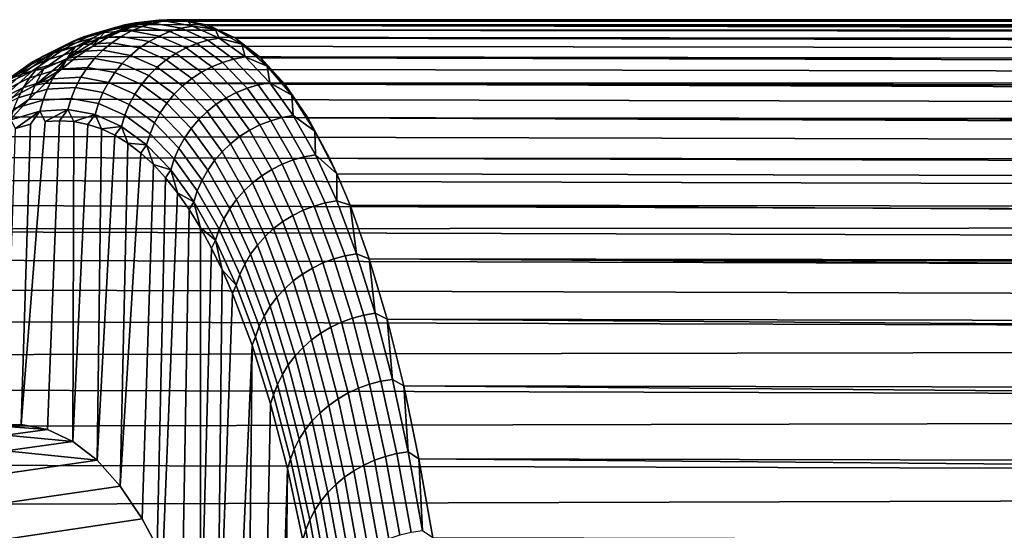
# Model space of a CAD drawing. Header units: metres. Extents: x -29 to 117, y -464 to 29.
# Tile 323 of 362: x 69.79 to 76.5, y 24.77 to 28.25. Entities that reach past the tile are written whole.
import ezdxf

# ---------------------------------------------------------------- set-up
doc = ezdxf.new("R2010")
doc.units = ezdxf.units.M
doc.layers.add('solid_24_501_056_XXX', color=7, linetype='CONTINUOUS')

msp = doc.modelspace()

# ---------------------------------------------------------------- linework, layer by layer
at = {"layer": 'solid_24_501_056_XXX'}
for points in [[(70.428696, 28.188196, 52.822159), (70.226273, 28.129869, 53.965172), (70.301056, 28.152447, 53.980247), (70.503716, 28.21084, 52.835922)], [(70.503716, 28.21084, 52.835922), (70.301056, 28.152447, 53.980247), (70.377769, 28.167356, 53.995125), (70.580612, 28.225801, 52.849777)], [(70.328148, 28.115511, 54.711079), (70.496307, 28.174782, 54.020416), (70.53624, 28.203018, 53.559185)], [(70.377769, 28.167356, 53.995125), (70.328148, 28.115511, 54.711079), (70.53624, 28.203018, 53.559185)], [(70.552269, 28.169861, 51.664639), (70.356316, 28.158092, 52.808628), (70.428696, 28.188196, 52.822159), (70.624931, 28.19998, 51.676571)], [(70.580612, 28.225801, 52.849777), (70.377769, 28.167356, 53.995125), (70.53624, 28.203018, 53.559185)], [(70.624931, 28.19998, 51.676571), (70.428696, 28.188196, 52.822159), (70.503716, 28.21084, 52.835922), (70.700172, 28.222637, 51.689014)], [(114.15686, 28.214355, 53.358433), (70.597885, 28.210567, 53.435154), (70.496307, 28.174782, 54.020416), (114.249718, 28.180107, 53.944584)], [(70.53624, 28.203018, 53.559185), (70.496307, 28.174782, 54.020416), (70.597885, 28.210567, 53.435154)], [(70.700172, 28.222637, 51.689014), (70.503716, 28.21084, 52.835922), (70.580612, 28.225801, 52.849777), (70.777245, 28.23761, 51.701843)], [(70.53624, 28.203018, 53.559185), (70.697746, 28.23419, 52.849606), (70.738243, 28.243275, 52.403503)], [(70.580612, 28.225801, 52.849777), (70.53624, 28.203018, 53.559185), (70.738243, 28.243275, 52.403503)], [(70.53624, 28.203018, 53.559185), (70.597885, 28.210567, 53.435154), (70.697746, 28.23419, 52.849606)], [(70.741707, 28.135048, 50.51997), (70.552269, 28.169861, 51.664639), (70.624931, 28.19998, 51.676571), (70.814629, 28.165117, 50.5303)], [(70.777245, 28.23761, 51.701843), (70.580612, 28.225801, 52.849777), (70.738243, 28.243275, 52.403503)], [(114.062866, 28.236431, 52.771149), (70.697746, 28.23419, 52.849606), (70.597885, 28.210567, 53.435154), (114.15686, 28.214355, 53.358433)], [(70.814629, 28.165117, 50.5303), (70.624931, 28.19998, 51.676571), (70.700172, 28.222637, 51.689014), (70.890091, 28.187735, 50.541416)], [(113.968086, 28.246286, 52.183136), (70.795921, 28.245657, 52.264027), (70.697746, 28.23419, 52.849606), (114.062866, 28.236431, 52.771149)], [(70.738243, 28.243275, 52.403503), (70.697746, 28.23419, 52.849606), (70.795921, 28.245657, 52.264027)], [(70.890091, 28.187735, 50.541416), (70.700172, 28.222637, 51.689014), (70.777245, 28.23761, 51.701843), (70.967339, 28.202675, 50.553219)], [(70.738243, 28.243275, 52.403503), (70.795921, 28.245657, 52.264027), (70.892464, 28.244986, 51.678665)], [(70.738243, 28.243275, 52.403503), (70.892464, 28.244986, 51.678665), (70.933807, 28.236139, 51.245968)], [(70.777245, 28.23761, 51.701843), (70.738243, 28.243275, 52.403503), (70.933807, 28.236139, 51.245968)], [(70.967339, 28.202675, 50.553219), (70.777245, 28.23761, 51.701843), (70.933807, 28.236139, 51.245968)], [(113.872047, 28.243891, 51.594429), (70.892464, 28.244986, 51.678665), (70.795921, 28.245657, 52.264027), (113.968086, 28.246286, 52.183136)], [(71.073135, 28.106028, 49.39502), (70.890091, 28.187735, 50.541416), (70.967339, 28.202675, 50.553219), (71.150543, 28.120893, 49.405788)], [(113.67762, 28.20224, 50.41666), (71.080162, 28.207315, 50.509613), (70.892464, 28.244986, 51.678665), (113.775047, 28.22921, 51.005432)], [(70.933807, 28.236139, 51.245968), (70.892464, 28.244986, 51.678665), (71.080162, 28.207315, 50.509613)], [(113.872047, 28.243891, 51.594429), (113.775047, 28.22921, 51.005432), (70.892464, 28.244986, 51.678665)], [(70.933807, 28.236139, 51.245968), (71.080162, 28.207315, 50.509613), (71.122589, 28.181503, 50.088509)], [(70.967339, 28.202675, 50.553219), (70.933807, 28.236139, 51.245968), (71.122589, 28.181503, 50.088509)], [(71.150543, 28.120893, 49.405788), (70.967339, 28.202675, 50.553219), (71.122589, 28.181503, 50.088509)], [(113.482063, 28.111444, 49.241066), (71.260536, 28.121412, 49.34446), (71.080162, 28.207315, 50.509613), (113.506836, 28.125597, 49.389099)], [(71.122589, 28.181503, 50.088509), (71.080162, 28.207315, 50.509613), (71.260536, 28.121412, 49.34446)], [(113.580139, 28.162987, 49.828541), (113.506836, 28.125597, 49.389099), (71.080162, 28.207315, 50.509613)], [(113.67762, 28.20224, 50.41666), (113.580139, 28.162987, 49.828541), (71.080162, 28.207315, 50.509613)], [(70.226273, 28.129869, 53.965172), (70.01799, 28.025202, 55.103752), (70.092537, 28.047659, 55.120132), (70.301056, 28.152447, 53.980247)], [(70.28727, 28.120829, 52.795456), (70.085449, 28.062677, 53.935024), (70.154167, 28.099848, 53.95005), (70.356316, 28.158092, 52.808628)], [(70.301056, 28.152447, 53.980247), (70.092537, 28.047659, 55.120132), (70.169067, 28.062473, 55.136021), (70.377769, 28.167356, 53.995125)], [(70.356316, 28.158092, 52.808628), (70.154167, 28.099848, 53.95005), (70.226273, 28.129869, 53.965172), (70.428696, 28.188196, 52.822159)], [(70.377769, 28.167356, 53.995125), (70.169067, 28.062473, 55.136021), (70.328148, 28.115511, 54.711079)], [(70.417526, 28.088497, 51.642765), (70.222252, 28.076771, 52.78278), (70.28727, 28.120829, 52.795456), (70.48291, 28.132578, 51.653332)], [(70.48291, 28.132578, 51.653332), (70.28727, 28.120829, 52.795456), (70.356316, 28.158092, 52.808628), (70.552269, 28.169861, 51.664639)], [(70.328148, 28.115511, 54.711079), (70.393135, 28.126827, 54.605133), (70.496307, 28.174782, 54.020416)], [(114.430298, 28.075369, 55.111736), (114.34095, 28.133751, 54.52914), (70.496307, 28.174782, 54.020416), (70.393135, 28.126827, 54.605133)], [(70.6063, 28.053806, 50.502087), (70.417526, 28.088497, 51.642765), (70.48291, 28.132578, 51.653332), (70.672035, 28.09782, 50.510536)], [(70.672035, 28.09782, 50.510536), (70.48291, 28.132578, 51.653332), (70.552269, 28.169861, 51.664639), (70.741707, 28.135048, 50.51997)], [(114.34095, 28.133751, 54.52914), (114.249718, 28.180107, 53.944584), (70.496307, 28.174782, 54.020416)], [(70.854309, 28.016455, 49.368946), (70.672035, 28.09782, 50.510536), (70.741707, 28.135048, 50.51997), (70.924286, 28.053549, 49.376507)], [(70.924286, 28.053549, 49.376507), (70.741707, 28.135048, 50.51997), (70.814629, 28.165117, 50.5303), (70.997467, 28.083504, 49.385227)], [(70.997467, 28.083504, 49.385227), (70.814629, 28.165117, 50.5303), (70.890091, 28.187735, 50.541416), (71.073135, 28.106028, 49.39502)], [(71.122589, 28.181503, 50.088509), (71.260536, 28.121412, 49.34446), (71.304245, 28.079262, 48.933064)], [(71.150543, 28.120893, 49.405788), (71.122589, 28.181503, 50.088509), (71.304245, 28.079262, 48.933064)], [(70.085449, 28.062677, 53.935024), (69.8778, 27.958324, 55.070179), (69.946175, 27.995325, 55.087048), (70.154167, 28.099848, 53.95005)], [(70.154167, 28.099848, 53.95005), (69.946175, 27.995325, 55.087048), (70.01799, 28.025202, 55.103752), (70.226273, 28.129869, 53.965172)], [(70.161896, 28.026356, 52.770721), (69.960869, 27.968431, 53.905861), (70.020805, 28.018728, 53.920246), (70.222252, 28.076771, 52.78278)], [(70.222252, 28.076771, 52.78278), (70.020805, 28.018728, 53.920246), (70.085449, 28.062677, 53.935024), (70.28727, 28.120829, 52.795456)], [(70.114326, 27.981079, 55.857327), (70.288506, 28.066706, 55.189034), (70.328148, 28.115511, 54.711079)], [(70.169067, 28.062473, 55.136021), (70.114326, 27.981079, 55.857327), (70.328148, 28.115511, 54.711079)], [(70.114326, 27.981079, 55.857327), (70.182358, 27.994421, 55.771877), (70.288506, 28.066706, 55.189034)], [(70.356773, 28.038059, 51.633041), (70.161896, 28.026356, 52.770721), (70.222252, 28.076771, 52.78278), (70.417526, 28.088497, 51.642765)], [(114.604294, 27.922787, 56.270462), (114.518188, 28.005018, 55.692291), (70.288506, 28.066706, 55.189034), (70.182358, 27.994421, 55.771877)], [(114.518188, 28.005018, 55.692291), (114.430298, 28.075369, 55.111736), (70.393135, 28.126827, 54.605133), (70.288506, 28.066706, 55.189034)], [(70.328148, 28.115511, 54.711079), (70.288506, 28.066706, 55.189034), (70.393135, 28.126827, 54.605133)], [(70.545166, 28.003439, 50.494705), (70.356773, 28.038059, 51.633041), (70.417526, 28.088497, 51.642765), (70.6063, 28.053806, 50.502087)], [(70.788246, 27.972591, 49.362617), (70.6063, 28.053806, 50.502087), (70.672035, 28.09782, 50.510536), (70.854309, 28.016455, 49.368946)], [(71.09967, 27.925289, 48.236137), (70.924286, 28.053549, 49.376507), (70.997467, 28.083504, 49.385227), (71.173103, 27.955065, 48.243252)], [(71.173103, 27.955065, 48.243252), (70.997467, 28.083504, 49.385227), (71.073135, 28.106028, 49.39502), (71.248978, 27.977438, 48.251717)], [(71.248978, 27.977438, 48.251717), (71.073135, 28.106028, 49.39502), (71.150543, 28.120893, 49.405788), (71.326546, 27.992189, 48.261456)], [(71.326546, 27.992189, 48.261456), (71.150543, 28.120893, 49.405788), (71.304245, 28.079262, 48.933064)], [(113.285812, 27.971622, 48.069931), (71.433311, 27.987587, 48.185184), (71.260536, 28.121412, 49.34446), (113.383774, 28.047636, 48.654682)], [(71.304245, 28.079262, 48.933064), (71.260536, 28.121412, 49.34446), (71.433311, 27.987587, 48.185184)], [(113.482063, 28.111444, 49.241066), (113.383774, 28.047636, 48.654682), (71.260536, 28.121412, 49.34446)], [(71.304245, 28.079262, 48.933064), (71.433311, 27.987587, 48.185184), (71.478447, 27.929407, 47.781578)], [(71.326546, 27.992189, 48.261456), (71.304245, 28.079262, 48.933064), (71.478447, 27.929407, 47.781578)], [(69.946175, 27.995325, 55.087048), (69.732704, 27.844885, 56.217819), (69.804222, 27.874552, 56.236092), (70.01799, 28.025202, 55.103752)], [(69.960869, 27.968431, 53.905861), (69.754021, 27.864483, 55.036625), (69.813538, 27.914566, 55.053314), (70.020805, 28.018728, 53.920246)], [(70.01799, 28.025202, 55.103752), (69.804222, 27.874552, 56.236092), (69.878517, 27.896837, 56.253765), (70.092537, 28.047659, 55.120132)], [(70.020805, 28.018728, 53.920246), (69.813538, 27.914566, 55.053314), (69.8778, 27.958324, 55.070179), (70.085449, 28.062677, 53.935024)], [(70.092537, 28.047659, 55.120132), (69.878517, 27.896837, 56.253765), (69.954865, 27.91152, 56.27066), (70.169067, 28.062473, 55.136021)], [(70.106812, 27.970083, 52.759399), (69.906227, 27.912287, 53.892017), (69.960869, 27.968431, 53.905861), (70.161896, 28.026356, 52.770721)], [(70.169067, 28.062473, 55.136021), (69.954865, 27.91152, 56.27066), (70.114326, 27.981079, 55.857327)], [(70.301254, 27.98176, 51.62426), (70.106812, 27.970083, 52.759399), (70.161896, 28.026356, 52.770721), (70.356773, 28.038059, 51.633041)], [(70.489227, 27.947216, 50.488468), (70.301254, 27.98176, 51.62426), (70.356773, 28.038059, 51.633041), (70.545166, 28.003439, 50.494705)], [(70.67038, 27.866352, 49.353901), (70.489227, 27.947216, 50.488468), (70.545166, 28.003439, 50.494705), (70.72673, 27.922392, 49.357586)], [(70.72673, 27.922392, 49.357586), (70.545166, 28.003439, 50.494705), (70.6063, 28.053806, 50.502087), (70.788246, 27.972591, 49.362617)], [(70.96302, 27.844784, 48.226246), (70.788246, 27.972591, 49.362617), (70.854309, 28.016455, 49.368946), (71.029411, 27.888407, 48.230453)], [(71.029411, 27.888407, 48.230453), (70.854309, 28.016455, 49.368946), (70.924286, 28.053549, 49.376507), (71.09967, 27.925289, 48.236137)], [(69.813538, 27.914566, 55.053314), (69.600792, 27.764645, 56.180187), (69.664673, 27.808128, 56.199123), (69.8778, 27.958324, 55.070179)], [(69.8778, 27.958324, 55.070179), (69.664673, 27.808128, 56.199123), (69.732704, 27.844885, 56.217819), (69.946175, 27.995325, 55.087048)], [(69.906227, 27.912287, 53.892017), (69.699837, 27.808569, 55.020267), (69.754021, 27.864483, 55.036625), (69.960869, 27.968431, 53.905861)], [(70.057541, 27.908508, 52.748928), (69.85743, 27.850849, 53.878841), (69.906227, 27.912287, 53.892017), (70.106812, 27.970083, 52.759399)], [(69.895142, 27.800112, 56.996075), (70.074661, 27.909988, 56.353405), (70.114326, 27.981079, 55.857327)], [(69.954865, 27.91152, 56.27066), (69.895142, 27.800112, 56.996075), (70.114326, 27.981079, 55.857327)], [(70.251518, 27.920156, 51.616501), (70.057541, 27.908508, 52.748928), (70.106812, 27.970083, 52.759399), (70.301254, 27.98176, 51.62426)], [(114.688194, 27.828783, 56.845886), (114.604294, 27.922787, 56.270462), (70.182358, 27.994421, 55.771877), (70.074661, 27.909988, 56.353405)], [(70.114326, 27.981079, 55.857327), (70.074661, 27.909988, 56.353405), (70.182358, 27.994421, 55.771877)], [(70.439034, 27.885696, 50.483437), (70.251518, 27.920156, 51.616501), (70.301254, 27.98176, 51.62426), (70.489227, 27.947216, 50.488468)], [(70.619759, 27.805027, 49.351597), (70.439034, 27.885696, 50.483437), (70.489227, 27.947216, 50.488468), (70.67038, 27.866352, 49.353901)], [(70.901146, 27.794847, 48.22356), (70.72673, 27.922392, 49.357586), (70.788246, 27.972591, 49.362617), (70.96302, 27.844784, 48.226246)], [(71.267563, 27.750393, 47.100784), (71.09967, 27.925289, 48.236137), (71.173103, 27.955065, 48.243252), (71.341232, 27.779921, 47.106293)], [(71.341232, 27.779921, 47.106293), (71.173103, 27.955065, 48.243252), (71.248978, 27.977438, 48.251717), (71.417305, 27.80209, 47.113434)], [(71.417305, 27.80209, 47.113434), (71.248978, 27.977438, 48.251717), (71.326546, 27.992189, 48.261456), (71.495026, 27.816683, 47.122139)], [(71.495026, 27.816683, 47.122139), (71.326546, 27.992189, 48.261456), (71.478447, 27.929407, 47.781578)], [(113.091415, 27.783213, 46.906601), (71.598206, 27.806234, 47.033745), (71.433311, 27.987587, 48.185184), (113.188538, 27.883478, 47.48724)], [(71.478447, 27.929407, 47.781578), (71.433311, 27.987587, 48.185184), (71.598206, 27.806234, 47.033745)], [(113.285812, 27.971622, 48.069931), (113.188538, 27.883478, 47.48724), (71.433311, 27.987587, 48.185184)], [(69.732704, 27.844885, 56.217819), (69.514099, 27.648907, 57.340557), (69.58532, 27.678303, 57.360386), (69.804222, 27.874552, 56.236092)], [(69.754021, 27.864483, 55.036625), (69.54171, 27.714865, 56.161205), (69.600792, 27.764645, 56.180187), (69.813538, 27.914566, 55.053314)], [(69.804222, 27.874552, 56.236092), (69.58532, 27.678303, 57.360386), (69.65937, 27.700363, 57.379341), (69.878517, 27.896837, 56.253765)], [(69.85743, 27.850849, 53.878841), (69.651535, 27.747377, 55.00441), (69.699837, 27.808569, 55.020267), (69.906227, 27.912287, 53.892017)], [(69.878517, 27.896837, 56.253765), (69.65937, 27.700363, 57.379341), (69.735519, 27.714872, 57.397232), (69.954865, 27.91152, 56.27066)], [(69.954865, 27.91152, 56.27066), (69.735519, 27.714872, 57.397232), (69.895142, 27.800112, 56.996075)], [(70.014565, 27.842239, 52.739407), (69.814957, 27.784727, 53.866474), (69.85743, 27.850849, 53.878841), (70.057541, 27.908508, 52.748928)], [(69.895142, 27.800112, 56.996075), (69.965546, 27.813425, 56.93335), (70.074661, 27.909988, 56.353405)], [(114.691505, 27.82477, 56.868896), (114.688194, 27.828783, 56.845886), (70.074661, 27.909988, 56.353405), (69.965546, 27.813425, 56.93335)], [(70.208054, 27.853859, 51.609848), (70.014565, 27.842239, 52.739407), (70.057541, 27.908508, 52.748928), (70.251518, 27.920156, 51.616501)], [(70.395088, 27.819485, 50.479656), (70.208054, 27.853859, 51.609848), (70.251518, 27.920156, 51.616501), (70.439034, 27.885696, 50.483437)], [(70.575356, 27.739021, 49.350697), (70.395088, 27.819485, 50.479656), (70.439034, 27.885696, 50.483437), (70.619759, 27.805027, 49.351597)], [(70.793358, 27.678076, 48.222855), (70.619759, 27.805027, 49.351597), (70.67038, 27.866352, 49.353901), (70.844406, 27.739094, 48.222427)], [(70.844406, 27.739094, 48.222427), (70.67038, 27.866352, 49.353901), (70.72673, 27.922392, 49.357586), (70.901146, 27.794847, 48.22356)], [(71.130318, 27.6705, 47.094883), (70.96302, 27.844784, 48.226246), (71.029411, 27.888407, 48.230453), (71.197029, 27.713799, 47.09697)], [(71.197029, 27.713799, 47.09697), (71.029411, 27.888407, 48.230453), (71.09967, 27.925289, 48.236137), (71.267563, 27.750393, 47.100784)], [(71.478447, 27.929407, 47.781578), (71.598206, 27.806234, 47.033745), (71.644882, 27.732122, 46.636036)], [(71.495026, 27.816683, 47.122139), (71.478447, 27.929407, 47.781578), (71.644882, 27.732122, 46.636036)], [(69.814957, 27.784727, 53.866474), (69.609581, 27.681515, 54.989208), (69.651535, 27.747377, 55.00441), (69.85743, 27.850849, 53.878841)], [(69.735519, 27.714872, 57.397232), (69.670975, 27.572996, 58.125481), (69.855148, 27.70476, 57.511429), (69.895142, 27.800112, 56.996075)], [(69.97831, 27.771933, 52.730934), (69.779236, 27.714573, 53.85503), (69.814957, 27.784727, 53.866474), (70.014565, 27.842239, 52.739407)], [(114.849182, 27.605877, 57.987427), (114.769707, 27.723118, 57.418255), (69.965546, 27.813425, 56.93335), (69.855148, 27.70476, 57.511429)], [(69.895142, 27.800112, 56.996075), (69.855148, 27.70476, 57.511429), (69.965546, 27.813425, 56.93335)], [(114.769707, 27.723118, 57.418255), (114.691505, 27.82477, 56.868896), (69.965546, 27.813425, 56.93335)], [(70.17128, 27.783522, 51.604362), (69.97831, 27.771933, 52.730934), (70.014565, 27.842239, 52.739407), (70.208054, 27.853859, 51.609848)], [(70.357826, 27.749239, 50.477169), (70.17128, 27.783522, 51.604362), (70.208054, 27.853859, 51.609848), (70.395088, 27.819485, 50.479656)], [(70.537613, 27.668989, 49.351212), (70.357826, 27.749239, 50.477169), (70.395088, 27.819485, 50.479656), (70.575356, 27.739021, 49.350697)], [(70.748512, 27.612394, 48.224834), (70.575356, 27.739021, 49.350697), (70.619759, 27.805027, 49.351597), (70.793358, 27.678076, 48.222855)], [(71.0681, 27.620926, 47.094543), (70.901146, 27.794847, 48.22356), (70.96302, 27.844784, 48.226246), (71.130318, 27.6705, 47.094883)], [(71.501556, 27.558273, 45.976284), (71.341232, 27.779921, 47.106293), (71.417305, 27.80209, 47.113434), (71.577812, 27.580185, 45.982105)], [(71.577812, 27.580185, 45.982105), (71.417305, 27.80209, 47.113434), (71.495026, 27.816683, 47.122139), (71.655678, 27.594576, 45.989788)], [(71.655678, 27.594576, 45.989788), (71.495026, 27.816683, 47.122139), (71.644882, 27.732122, 46.636036)], [(112.89933, 27.546707, 45.753292), (71.754982, 27.577827, 45.892078), (71.598206, 27.806234, 47.033745), (112.994835, 27.670914, 46.328449)], [(71.644882, 27.732122, 46.636036), (71.598206, 27.806234, 47.033745), (71.754982, 27.577827, 45.892078)], [(113.095596, 27.696295, 46.463753), (112.994835, 27.670914, 46.328449), (71.598206, 27.806234, 47.033745), (113.091415, 27.783213, 46.906601)], [(69.779236, 27.714573, 53.85503), (69.574394, 27.611631, 54.974812), (69.609581, 27.681515, 54.989208), (69.814957, 27.784727, 53.866474)], [(69.949135, 27.698284, 52.723595), (69.750603, 27.641079, 53.844624), (69.779236, 27.714573, 53.85503), (69.97831, 27.771933, 52.730934)], [(70.141579, 27.709841, 51.600101), (69.949135, 27.698284, 52.723595), (69.97831, 27.771933, 52.730934), (70.17128, 27.783522, 51.604362)], [(70.327614, 27.675653, 50.475998), (70.141579, 27.709841, 51.600101), (70.17128, 27.783522, 51.604362), (70.357826, 27.749239, 50.477169)], [(70.506905, 27.595623, 49.353134), (70.327614, 27.675653, 50.475998), (70.357826, 27.749239, 50.477169), (70.537613, 27.668989, 49.351212)], [(70.710304, 27.5427, 48.228352), (70.537613, 27.668989, 49.351212), (70.575356, 27.739021, 49.350697), (70.748512, 27.612394, 48.224834)], [(70.959534, 27.504967, 47.099106), (70.793358, 27.678076, 48.222855), (70.844406, 27.739094, 48.222427), (71.010979, 27.565565, 47.095955)], [(71.010979, 27.565565, 47.095955), (70.844406, 27.739094, 48.222427), (70.901146, 27.794847, 48.22356), (71.0681, 27.620926, 47.094543)], [(71.356857, 27.492832, 45.970428), (71.197029, 27.713799, 47.09697), (71.267563, 27.750393, 47.100784), (71.427658, 27.52906, 45.972378)], [(71.427658, 27.52906, 45.972378), (71.267563, 27.750393, 47.100784), (71.341232, 27.779921, 47.106293), (71.501556, 27.558273, 45.976284)], [(71.644882, 27.732122, 46.636036), (71.754982, 27.577827, 45.892078), (71.803238, 27.487616, 45.498417)], [(71.655678, 27.594576, 45.989788), (71.644882, 27.732122, 46.636036), (71.803238, 27.487616, 45.498417)], [(69.670975, 27.572996, 58.125481), (69.743431, 27.584021, 58.087406), (69.855148, 27.70476, 57.511429)], [(69.92733, 27.622021, 52.717457), (69.729347, 27.564976, 53.835361), (69.750603, 27.641079, 53.844624), (69.949135, 27.698284, 52.723595)], [(114.926323, 27.477177, 58.553135), (114.849182, 27.605877, 57.987427), (69.855148, 27.70476, 57.511429), (69.743431, 27.584021, 58.087406)], [(70.11924, 27.633545, 51.597107), (69.92733, 27.622021, 52.717457), (69.949135, 27.698284, 52.723595), (70.141579, 27.709841, 51.600101)], [(70.304749, 27.599453, 50.476154), (70.11924, 27.633545, 51.597107), (70.141579, 27.709841, 51.600101), (70.327614, 27.675653, 50.475998)], [(70.483536, 27.51965, 49.356449), (70.304749, 27.599453, 50.476154), (70.327614, 27.675653, 50.475998), (70.506905, 27.595623, 49.353134)], [(70.679123, 27.469683, 48.233372), (70.506905, 27.595623, 49.353134), (70.537613, 27.668989, 49.351212), (70.710304, 27.5427, 48.228352)], [(70.914261, 27.439728, 47.103966), (70.748512, 27.612394, 48.224834), (70.793358, 27.678076, 48.222855), (70.959534, 27.504967, 47.099106)], [(71.227295, 27.400831, 45.97245), (71.0681, 27.620926, 47.094543), (71.130318, 27.6705, 47.094883), (71.289848, 27.449947, 45.970451)], [(71.289848, 27.449947, 45.970451), (71.130318, 27.6705, 47.094883), (71.197029, 27.713799, 47.09697), (71.356857, 27.492832, 45.970428)], [(69.92733, 27.622021, 52.717457), (69.760704, 27.505011, 53.577354), (69.729347, 27.564976, 53.835361)], [(69.92733, 27.622021, 52.717457), (69.862976, 27.534876, 53.000233), (69.760704, 27.505011, 53.577354)], [(69.92733, 27.622021, 52.717457), (69.96344, 27.552591, 52.423512), (69.800903, 25.487982, 51.648155), (69.862976, 27.534876, 53.000233)], [(70.11924, 27.633545, 51.597107), (69.96344, 27.552591, 52.423512), (69.92733, 27.622021, 52.717457)], [(70.11924, 27.633545, 51.597107), (70.062233, 27.558113, 51.846436), (69.96344, 27.552591, 52.423512)], [(70.11924, 27.633545, 51.597107), (70.159279, 27.551497, 51.26944), (70.062233, 27.558113, 51.846436)], [(70.304749, 27.599453, 50.476154), (70.159279, 27.551497, 51.26944), (70.11924, 27.633545, 51.597107)], [(70.304749, 27.599453, 50.476154), (70.254463, 27.532824, 50.693298), (70.159279, 27.551497, 51.26944)], [(70.304749, 27.599453, 50.476154), (70.347694, 27.50214, 50.118568), (70.254463, 27.532824, 50.693298)], [(70.483536, 27.51965, 49.356449), (70.347694, 27.50214, 50.118568), (70.304749, 27.599453, 50.476154)], [(70.655266, 27.394064, 48.239845), (70.483536, 27.51965, 49.356449), (70.506905, 27.595623, 49.353134), (70.679123, 27.469683, 48.233372)], [(70.87561, 27.370497, 47.110481), (70.710304, 27.5427, 48.228352), (70.748512, 27.612394, 48.224834), (70.914261, 27.439728, 47.103966)], [(71.169823, 27.34597, 45.976402), (71.010979, 27.565565, 47.095955), (71.0681, 27.620926, 47.094543), (71.227295, 27.400831, 45.97245)], [(71.730202, 27.311924, 44.859673), (71.577812, 27.580185, 45.982105), (71.655678, 27.594576, 45.989788), (71.808212, 27.326071, 44.866329)], [(71.808212, 27.326071, 44.866329), (71.655678, 27.594576, 45.989788), (71.803238, 27.487616, 45.498417)], [(115.000793, 27.337139, 59.115105), (114.926323, 27.477177, 58.553135), (69.743431, 27.584021, 58.087406), (69.630333, 27.451239, 58.661026)], [(69.862976, 27.534876, 53.000233), (69.800903, 25.487982, 51.648155), (69.695587, 25.485905, 52.266582), (69.760704, 27.505011, 53.577354)], [(70.062233, 27.558113, 51.846436), (69.98037, 25.454151, 50.563019), (69.800903, 25.487982, 51.648155), (69.96344, 27.552591, 52.423512)], [(70.159279, 27.551497, 51.26944), (70.152702, 25.372793, 49.480019), (69.98037, 25.454151, 50.563019), (70.062233, 27.558113, 51.846436)], [(70.159279, 27.551497, 51.26944), (70.254463, 27.532824, 50.693298), (70.152702, 25.372793, 49.480019)], [(70.347694, 27.50214, 50.118568), (70.317802, 25.243877, 48.399685), (70.152702, 25.372793, 49.480019), (70.254463, 27.532824, 50.693298)], [(70.843971, 27.297955, 47.118591), (70.679123, 27.469683, 48.233372), (70.710304, 27.5427, 48.228352), (70.87561, 27.370497, 47.110481)], [(71.117989, 27.285904, 45.982269), (70.959534, 27.504967, 47.099106), (71.010979, 27.565565, 47.095955), (71.169823, 27.34597, 45.976402)], [(71.508606, 27.22571, 44.852757), (71.356857, 27.492832, 45.970428), (71.427658, 27.52906, 45.972378), (71.579659, 27.261494, 44.852848)], [(71.579659, 27.261494, 44.852848), (71.427658, 27.52906, 45.972378), (71.501556, 27.558273, 45.976284), (71.65377, 27.290327, 44.855164)], [(71.65377, 27.290327, 44.855164), (71.501556, 27.558273, 45.976284), (71.577812, 27.580185, 45.982105), (71.730202, 27.311924, 44.859673)], [(112.711998, 27.262978, 44.61314), (71.903374, 27.302921, 44.762115), (71.754982, 27.577827, 45.892078), (112.805222, 27.410715, 45.181519)], [(71.803238, 27.487616, 45.498417), (71.754982, 27.577827, 45.892078), (71.903374, 27.302921, 44.762115)], [(112.894539, 27.456665, 45.373554), (112.805222, 27.410715, 45.181519), (71.754982, 27.577827, 45.892078), (112.89933, 27.546707, 45.753292)], [(70.347694, 27.50214, 50.118568), (70.439087, 27.459341, 49.544506), (70.317802, 25.243877, 48.399685)], [(70.483536, 27.51965, 49.356449), (70.439087, 27.459341, 49.544506), (70.347694, 27.50214, 50.118568)], [(70.483536, 27.51965, 49.356449), (70.528572, 27.404522, 48.971584), (70.439087, 27.459341, 49.544506)], [(70.655266, 27.394064, 48.239845), (70.528572, 27.404522, 48.971584), (70.483536, 27.51965, 49.356449)], [(70.819649, 27.222822, 47.12822), (70.655266, 27.394064, 48.239845), (70.679123, 27.469683, 48.233372), (70.843971, 27.297955, 47.118591)], [(71.072304, 27.221228, 45.989994), (70.914261, 27.439728, 47.103966), (70.959534, 27.504967, 47.099106), (71.117989, 27.285904, 45.982269)], [(71.441307, 27.183329, 44.854877), (71.289848, 27.449947, 45.970451), (71.356857, 27.492832, 45.970428), (71.508606, 27.22571, 44.852757)], [(71.803238, 27.487616, 45.498417), (71.903374, 27.302921, 44.762115), (71.953232, 27.196032, 44.370445)], [(71.808212, 27.326071, 44.866329), (71.803238, 27.487616, 45.498417), (71.953232, 27.196032, 44.370445)], [(115.072472, 27.185896, 59.673073), (115.000793, 27.337139, 59.115105), (69.630333, 27.451239, 58.661026), (69.516022, 27.306463, 59.232014)], [(70.528572, 27.404522, 48.971584), (70.475113, 25.067905, 47.325722), (70.317802, 25.243877, 48.399685), (70.439087, 27.459341, 49.544506)], [(70.528572, 27.404522, 48.971584), (70.616051, 27.337824, 48.400532), (70.475113, 25.067905, 47.325722)], [(70.655266, 27.394064, 48.239845), (70.616051, 27.337824, 48.400532), (70.528572, 27.404522, 48.971584)], [(70.655266, 27.394064, 48.239845), (70.701447, 27.259327, 47.831833), (70.616051, 27.337824, 48.400532)], [(70.819649, 27.222822, 47.12822), (70.701447, 27.259327, 47.831833), (70.655266, 27.394064, 48.239845)], [(71.033234, 27.152582, 45.9995), (70.87561, 27.370497, 47.110481), (70.914261, 27.439728, 47.103966), (71.072304, 27.221228, 45.989994)], [(71.320625, 27.080509, 44.865681), (71.169823, 27.34597, 45.976402), (71.227295, 27.400831, 45.97245), (71.378441, 27.134768, 44.859203)], [(71.378441, 27.134768, 44.859203), (71.227295, 27.400831, 45.97245), (71.289848, 27.449947, 45.970451), (71.441307, 27.183329, 44.854877)], [(70.701447, 27.259327, 47.831833), (70.62458, 24.844887, 46.25848), (70.475113, 25.067905, 47.325722), (70.616051, 27.337824, 48.400532)], [(71.00116, 27.080645, 46.010693), (70.843971, 27.297955, 47.118591), (70.87561, 27.370497, 47.110481), (71.033234, 27.152582, 45.9995)], [(71.268417, 27.021088, 44.874249), (71.117989, 27.285904, 45.982269), (71.169823, 27.34597, 45.976402), (71.320625, 27.080509, 44.865681)], [(71.874191, 26.997562, 43.748066), (71.730202, 27.311924, 44.859673), (71.808212, 27.326071, 44.866329), (71.952324, 27.011423, 43.753712)], [(71.952324, 27.011423, 43.753712), (71.808212, 27.326071, 44.866329), (71.953232, 27.196032, 44.370445)], [(115.141617, 27.023567, 60.226849), (115.072472, 27.185896, 59.673073), (69.516022, 27.306463, 59.232014), (69.400627, 27.149746, 59.800095)], [(70.784859, 27.168869, 47.264778), (70.727333, 24.655066, 45.494167), (70.62458, 24.844887, 46.25848), (70.701447, 27.259327, 47.831833)], [(70.819649, 27.222822, 47.12822), (70.784859, 27.168869, 47.264778), (70.701447, 27.259327, 47.831833)], [(70.976395, 27.006128, 46.02346), (70.819649, 27.222822, 47.12822), (70.843971, 27.297955, 47.118591), (71.00116, 27.080645, 46.010693)], [(71.222359, 26.957094, 44.884827), (71.072304, 27.221228, 45.989994), (71.117989, 27.285904, 45.982269), (71.268417, 27.021088, 44.874249)], [(71.651978, 26.912685, 43.745876), (71.508606, 27.22571, 44.852757), (71.579659, 27.261494, 44.852848), (71.723267, 26.947948, 43.744129)], [(71.723267, 26.947948, 43.744129), (71.579659, 27.261494, 44.852848), (71.65377, 27.290327, 44.855164), (71.797585, 26.976336, 43.744862)], [(71.797585, 26.976336, 43.744862), (71.65377, 27.290327, 44.855164), (71.730202, 27.311924, 44.859673), (71.874191, 26.997562, 43.748066)], [(112.620049, 27.103634, 44.048557), (71.953232, 27.196032, 44.370445), (71.903374, 27.302921, 44.762115), (112.711998, 27.262978, 44.61314)], [(70.819649, 27.222822, 47.12822), (70.866219, 27.066595, 46.699867), (70.784859, 27.168869, 47.264778)], [(70.976395, 27.006128, 46.02346), (70.866219, 27.066595, 46.699867), (70.819649, 27.222822, 47.12822)], [(71.182884, 26.88916, 44.897305), (71.033234, 27.152582, 45.9995), (71.072304, 27.221228, 45.989994), (71.222359, 26.957094, 44.884827)], [(71.584412, 26.870893, 43.750088), (71.441307, 27.183329, 44.854877), (71.508606, 27.22571, 44.852757), (71.651978, 26.912685, 43.745876)], [(71.952324, 27.011423, 43.753712), (71.953232, 27.196032, 44.370445), (72.043198, 26.982122, 43.645645)], [(112.529884, 26.932861, 43.488224), (72.043198, 26.982122, 43.645645), (71.953232, 27.196032, 44.370445), (112.620049, 27.103634, 44.048557)], [(115.207993, 26.850269, 60.776245), (115.141617, 27.023567, 60.226849), (69.400627, 27.149746, 59.800095), (69.284103, 26.98114, 60.365025)], [(70.866219, 27.066595, 46.699867), (70.765678, 24.575649, 45.201759), (70.727333, 24.655066, 45.494167), (70.784859, 27.168869, 47.264778)], [(71.150391, 26.817955, 44.911564), (71.00116, 27.080645, 46.010693), (71.033234, 27.152582, 45.9995), (71.182884, 26.88916, 44.897305)], [(71.463097, 26.769436, 43.765705), (71.320625, 27.080509, 44.865681), (71.378441, 27.134768, 44.859203), (71.521248, 26.822987, 43.756718)], [(71.521248, 26.822987, 43.756718), (71.378441, 27.134768, 44.859203), (71.441307, 27.183329, 44.854877), (71.584412, 26.870893, 43.750088)], [(70.945442, 26.952694, 46.137798), (70.898361, 24.260237, 44.155804), (70.765678, 24.575649, 45.201759), (70.866219, 27.066595, 46.699867)], [(70.976395, 27.006128, 46.02346), (70.945442, 26.952694, 46.137798), (70.866219, 27.066595, 46.699867)], [(71.125198, 26.744184, 44.927456), (70.976395, 27.006128, 46.02346), (71.00116, 27.080645, 46.010693), (71.150391, 26.817955, 44.911564)], [(71.410553, 26.710775, 43.776958), (71.268417, 27.021088, 44.874249), (71.320625, 27.080509, 44.865681), (71.463097, 26.769436, 43.765705)], [(70.976395, 27.006128, 46.02346), (71.022476, 26.827263, 45.578964), (70.945442, 26.952694, 46.137798)], [(71.125198, 26.744184, 44.927456), (71.022476, 26.827263, 45.578964), (70.976395, 27.006128, 46.02346)], [(71.36412, 26.647583, 43.790367), (71.222359, 26.957094, 44.884827), (71.268417, 27.021088, 44.874249), (71.410553, 26.710775, 43.776958)], [(71.932739, 26.616764, 42.647301), (71.797585, 26.976336, 43.744862), (71.874191, 26.997562, 43.748066), (72.009506, 26.637569, 42.649212)], [(72.009506, 26.637569, 42.649212), (71.874191, 26.997562, 43.748066), (71.952324, 27.011423, 43.753712), (72.087769, 26.651098, 42.653851)], [(72.087769, 26.651098, 42.653851), (71.952324, 27.011423, 43.753712), (72.043198, 26.982122, 43.645645)], [(115.207993, 26.850269, 60.776245), (69.284103, 26.98114, 60.365025), (69.179825, 26.821783, 60.862968)], [(71.022476, 26.827263, 45.578964), (71.022156, 23.899792, 43.124393), (70.898361, 24.260237, 44.155804), (70.945442, 26.952694, 46.137798)], [(71.324265, 26.580482, 43.805798), (71.182884, 26.88916, 44.897305), (71.222359, 26.957094, 44.884827), (71.36412, 26.647583, 43.790367)], [(71.786713, 26.554226, 42.651711), (71.651978, 26.912685, 43.745876), (71.723267, 26.947948, 43.744129), (71.858231, 26.588892, 42.648136)], [(71.858231, 26.588892, 42.648136), (71.723267, 26.947948, 43.744129), (71.797585, 26.976336, 43.744862), (71.932739, 26.616764, 42.647301)], [(112.355217, 26.557589, 42.381378), (72.174225, 26.616114, 42.544483), (72.043198, 26.982122, 43.645645), (112.441757, 26.75082, 42.932484)], [(72.087769, 26.651098, 42.653851), (72.043198, 26.982122, 43.645645), (72.174225, 26.616114, 42.544483)], [(112.506256, 26.847361, 43.222725), (112.441757, 26.75082, 42.932484), (72.043198, 26.982122, 43.645645), (112.529884, 26.932861, 43.488224)], [(71.291374, 26.510139, 43.823101), (71.150391, 26.817955, 44.911564), (71.182884, 26.88916, 44.897305), (71.324265, 26.580482, 43.805798)], [(71.655449, 26.465954, 42.666908), (71.521248, 26.822987, 43.756718), (71.584412, 26.870893, 43.750088), (71.718895, 26.513111, 42.657986)], [(71.718895, 26.513111, 42.657986), (71.584412, 26.870893, 43.750088), (71.651978, 26.912685, 43.745876), (71.786713, 26.554226, 42.651711)], [(115.331558, 26.471272, 61.861118), (115.271339, 26.666124, 61.321075), (69.166405, 26.800697, 60.926559), (69.047684, 26.608494, 61.484425)], [(115.271339, 26.666124, 61.321075), (115.207993, 26.850269, 60.776245), (69.179825, 26.821783, 60.862968), (69.166405, 26.800697, 60.926559)], [(71.022476, 26.827263, 45.578964), (71.097397, 26.690092, 45.022694), (71.022156, 23.899792, 43.124393)], [(71.125198, 26.744184, 44.927456), (71.097397, 26.690092, 45.022694), (71.022476, 26.827263, 45.578964)], [(71.265778, 26.437248, 43.842102), (71.125198, 26.744184, 44.927456), (71.150391, 26.817955, 44.911564), (71.291374, 26.510139, 43.823101)], [(71.597, 26.413219, 42.678383), (71.463097, 26.769436, 43.765705), (71.521248, 26.822987, 43.756718), (71.655449, 26.465954, 42.666908)], [(71.125198, 26.744184, 44.927456), (71.170151, 26.54138, 44.469528), (71.097397, 26.690092, 45.022694)], [(71.265778, 26.437248, 43.842102), (71.170151, 26.54138, 44.469528), (71.125198, 26.744184, 44.927456)], [(71.544121, 26.355431, 42.692295), (71.410553, 26.710775, 43.776958), (71.463097, 26.769436, 43.765705), (71.597, 26.413219, 42.678383)], [(71.170151, 26.54138, 44.469528), (71.137047, 23.494404, 42.107754), (71.022156, 23.899792, 43.124393), (71.097397, 26.690092, 45.022694)], [(71.497345, 26.293158, 42.708511), (71.36412, 26.647583, 43.790367), (71.410553, 26.710775, 43.776958), (71.544121, 26.355431, 42.692295)], [(115.388855, 26.265862, 62.396141), (115.331558, 26.471272, 61.861118), (69.047684, 26.608494, 61.484425), (68.928101, 26.40461, 62.038342)], [(71.457123, 26.227015, 42.726868), (71.324265, 26.580482, 43.805798), (71.36412, 26.647583, 43.790367), (71.497345, 26.293158, 42.708511)], [(71.912567, 26.15086, 41.572166), (71.786713, 26.554226, 42.651711), (71.858231, 26.588892, 42.648136), (71.984299, 26.184849, 41.566784)], [(71.984299, 26.184849, 41.566784), (71.858231, 26.588892, 42.648136), (71.932739, 26.616764, 42.647301), (72.05899, 26.212143, 41.5644)], [(72.05899, 26.212143, 41.5644), (71.932739, 26.616764, 42.647301), (72.009506, 26.637569, 42.649212), (72.135902, 26.23247, 41.565033)], [(72.135902, 26.23247, 41.565033), (72.009506, 26.637569, 42.649212), (72.087769, 26.651098, 42.653851), (72.214279, 26.245628, 41.56868)], [(72.214279, 26.245628, 41.56868), (72.087769, 26.651098, 42.653851), (72.174225, 26.616114, 42.544483)], [(112.188446, 26.138254, 41.294418), (72.296295, 26.205614, 41.460339), (72.174225, 26.616114, 42.544483), (112.270638, 26.353334, 41.835243)], [(72.214279, 26.245628, 41.56868), (72.174225, 26.616114, 42.544483), (72.296295, 26.205614, 41.460339)], [(112.321541, 26.478189, 42.16497), (112.270638, 26.353334, 41.835243), (72.174225, 26.616114, 42.544483)], [(112.355217, 26.557589, 42.381378), (112.321541, 26.478189, 42.16497), (72.174225, 26.616114, 42.544483)], [(71.170151, 26.54138, 44.469528), (71.240646, 26.381386, 43.920174), (71.137047, 23.494404, 42.107754)], [(71.265778, 26.437248, 43.842102), (71.240646, 26.381386, 43.920174), (71.170151, 26.54138, 44.469528)], [(71.423866, 26.15766, 42.747189), (71.291374, 26.510139, 43.823101), (71.324265, 26.580482, 43.805798), (71.457123, 26.227015, 42.726868)], [(71.844513, 26.11051, 41.58049), (71.718895, 26.513111, 42.657986), (71.786713, 26.554226, 42.651711), (71.912567, 26.15086, 41.572166)], [(71.397896, 26.085777, 42.769264), (71.265778, 26.437248, 43.842102), (71.291374, 26.510139, 43.823101), (71.423866, 26.15766, 42.747189)], [(71.722061, 26.012383, 41.605606), (71.597, 26.413219, 42.678383), (71.655449, 26.465954, 42.666908), (71.7808, 26.064198, 41.591675)], [(71.7808, 26.064198, 41.591675), (71.655449, 26.465954, 42.666908), (71.718895, 26.513111, 42.657986), (71.844513, 26.11051, 41.58049)], [(115.443054, 26.049997, 62.926033), (115.388855, 26.265862, 62.396141), (68.928101, 26.40461, 62.038342), (68.807594, 26.189117, 62.588074)], [(71.397896, 26.085777, 42.769264), (71.374817, 26.027605, 42.833275), (71.240646, 26.381386, 43.920174), (71.265778, 26.437248, 43.842102)], [(71.668877, 25.955576, 41.62215), (71.544121, 26.355431, 42.692295), (71.597, 26.413219, 42.678383), (71.722061, 26.012383, 41.605606)], [(71.374817, 26.027605, 42.833275), (71.242599, 23.045504, 41.109539), (71.137047, 23.494404, 42.107754), (71.240646, 26.381386, 43.920174)], [(71.62178, 25.894339, 41.641144), (71.497345, 26.293158, 42.708511), (71.544121, 26.355431, 42.692295), (71.668877, 25.955576, 41.62215)], [(71.581223, 25.829279, 41.662399), (71.457123, 26.227015, 42.726868), (71.497345, 26.293158, 42.708511), (71.62178, 25.894339, 41.641144)], [(68.703979, 26.021523, 62.993404), (68.686119, 25.962095, 63.133389), (115.443054, 26.049997, 62.926033), (68.807594, 26.189117, 62.588074)], [(71.547615, 25.76104, 41.685699), (71.423866, 26.15766, 42.747189), (71.457123, 26.227015, 42.726868), (71.581223, 25.829279, 41.662399)], [(72.029289, 25.70311, 40.509163), (71.912567, 26.15086, 41.572166), (71.984299, 26.184849, 41.566784), (72.101219, 25.736349, 40.501999)], [(72.101219, 25.736349, 40.501999), (71.984299, 26.184849, 41.566784), (72.05899, 26.212143, 41.5644), (72.176071, 25.762997, 40.498085)], [(72.176071, 25.762997, 40.498085), (72.05899, 26.212143, 41.5644), (72.135902, 26.23247, 41.565033), (72.253128, 25.782793, 40.497456)], [(72.253128, 25.782793, 40.497456), (72.135902, 26.23247, 41.565033), (72.214279, 26.245628, 41.56868), (72.331612, 25.795538, 40.500118)], [(72.331612, 25.795538, 40.500118), (72.214279, 26.245628, 41.56868), (72.296295, 26.205614, 41.460339)], [(112.031418, 25.676279, 40.229637), (72.40921, 25.751406, 40.394886), (72.296295, 26.205614, 41.460339), (112.108826, 25.912531, 40.759182)], [(72.331612, 25.795538, 40.500118), (72.296295, 26.205614, 41.460339), (72.40921, 25.751406, 40.394886)], [(112.188446, 26.138254, 41.294418), (112.108826, 25.912531, 40.759182), (72.296295, 26.205614, 41.460339)], [(71.521286, 25.690294, 41.710823), (71.397896, 26.085777, 42.769264), (71.423866, 26.15766, 42.747189), (71.547615, 25.76104, 41.685699)], [(71.961014, 25.66361, 40.519508), (71.844513, 26.11051, 41.58049), (71.912567, 26.15086, 41.572166), (72.029289, 25.70311, 40.509163)], [(71.521286, 25.690294, 41.710823), (71.49984, 25.629183, 41.762791), (71.374817, 26.027605, 42.833275), (71.397896, 26.085777, 42.769264)], [(71.838051, 25.567446, 40.549286), (71.722061, 26.012383, 41.605606), (71.7808, 26.064198, 41.591675), (71.897057, 25.61824, 40.532925)], [(71.897057, 25.61824, 40.532925), (71.7808, 26.064198, 41.591675), (71.844513, 26.11051, 41.58049), (71.961014, 25.66361, 40.519508)], [(115.541519, 25.587358, 63.969894), (115.443054, 26.049997, 62.926033), (68.686119, 25.962095, 63.133389), (68.563835, 25.723642, 63.674004)], [(71.374817, 26.027605, 42.833275), (71.338806, 22.553255, 40.130013), (71.242599, 23.045504, 41.109539)], [(71.49984, 25.629183, 41.762791), (71.425308, 22.019327, 39.172615), (71.338806, 22.553255, 40.130013), (71.374817, 26.027605, 42.833275)], [(71.784584, 25.511734, 40.568428), (71.668877, 25.955576, 41.62215), (71.722061, 26.012383, 41.605606), (71.838051, 25.567446, 40.549286)], [(71.737183, 25.451653, 40.59016), (71.62178, 25.894339, 41.641144), (71.668877, 25.955576, 41.62215), (71.784584, 25.511734, 40.568428)], [(71.696312, 25.387796, 40.614273), (71.581223, 25.829279, 41.662399), (71.62178, 25.894339, 41.641144), (71.737183, 25.451653, 40.59016)], [(71.662384, 25.320797, 40.640522), (71.547615, 25.76104, 41.685699), (71.581223, 25.829279, 41.662399), (71.696312, 25.387796, 40.614273)], [(72.283768, 25.269947, 39.450253), (72.176071, 25.762997, 40.498085), (72.253128, 25.782793, 40.497456), (72.360947, 25.289156, 39.448383)], [(72.360947, 25.289156, 39.448383), (72.253128, 25.782793, 40.497456), (72.331612, 25.795538, 40.500118), (72.439529, 25.301447, 39.450081)], [(72.439529, 25.301447, 39.450081), (72.331612, 25.795538, 40.500118), (72.40921, 25.751406, 40.394886)], [(68.461586, 25.558029, 64.031754), (68.44091, 25.473871, 64.209656), (115.541519, 25.587358, 63.969894), (68.563835, 25.723642, 63.674004)], [(71.635727, 25.251318, 40.668648), (71.521286, 25.690294, 41.710823), (71.547615, 25.76104, 41.685699), (71.662384, 25.320797, 40.640522)], [(72.13665, 25.211596, 39.4646), (72.029289, 25.70311, 40.509163), (72.101219, 25.736349, 40.501999), (72.208748, 25.244007, 39.455677)], [(72.208748, 25.244007, 39.455677), (72.101219, 25.736349, 40.501999), (72.176071, 25.762997, 40.498085), (72.283768, 25.269947, 39.450253)], [(111.884552, 25.172926, 39.188599), (72.51284, 25.254356, 39.34985), (72.40921, 25.751406, 40.394886), (111.956535, 25.42968, 39.706028)], [(72.439529, 25.301447, 39.450081), (72.40921, 25.751406, 40.394886), (72.51284, 25.254356, 39.34985)], [(112.031418, 25.676279, 40.229637), (111.956535, 25.42968, 39.706028), (72.40921, 25.751406, 40.394886)], [(71.635727, 25.251318, 40.668648), (71.615387, 25.187382, 40.711681), (71.49984, 25.629183, 41.762791), (71.521286, 25.690294, 41.710823)], [(72.003983, 25.128695, 39.49255), (71.897057, 25.61824, 40.532925), (71.961014, 25.66361, 40.519508), (72.068161, 25.173031, 39.476929)], [(72.068161, 25.173031, 39.476929), (71.961014, 25.66361, 40.519508), (72.029289, 25.70311, 40.509163), (72.13665, 25.211596, 39.4646)], [(115.6269, 25.08449, 64.991165), (115.541519, 25.587358, 63.969894), (68.44091, 25.473871, 64.209656), (68.317291, 25.212875, 64.740105)], [(71.615387, 25.187382, 40.711681), (71.502098, 21.444004, 38.237724), (71.425308, 22.019327, 39.172615), (71.49984, 25.629183, 41.762791)], [(71.944733, 25.079027, 39.511299), (71.838051, 25.567446, 40.549286), (71.897057, 25.61824, 40.532925), (72.003983, 25.128695, 39.49255)], [(71.890999, 25.024519, 39.533001), (71.784584, 25.511734, 40.568428), (71.838051, 25.567446, 40.549286), (71.944733, 25.079027, 39.511299)], [(69.800903, 25.487982, 51.648155), (69.69474, 25.473728, 51.168877), (69.695587, 25.485905, 52.266582)], [(69.800903, 25.487982, 51.648155), (69.98037, 25.454151, 50.563019), (69.69474, 25.473728, 51.168877)], [(69.98037, 25.454151, 50.563019), (69.69474, 25.414301, 50.072594), (69.69474, 25.473728, 51.168877)], [(69.98037, 25.454151, 50.563019), (70.152702, 25.372793, 49.480019), (69.69474, 25.414301, 50.072594)], [(71.802162, 24.903175, 39.584358), (71.696312, 25.387796, 40.614273), (71.737183, 25.451653, 40.59016), (71.843315, 24.965708, 39.557434)], [(71.843315, 24.965708, 39.557434), (71.737183, 25.451653, 40.59016), (71.784584, 25.511734, 40.568428), (71.890999, 25.024519, 39.533001)], [(70.152702, 25.372793, 49.480019), (69.69474, 25.307716, 48.979885), (69.69474, 25.414301, 50.072594)], [(71.767929, 24.837542, 39.61351), (71.662384, 25.320797, 40.640522), (71.696312, 25.387796, 40.614273), (71.802162, 24.903175, 39.584358)], [(70.152702, 25.372793, 49.480019), (70.317802, 25.243877, 48.399685), (69.69474, 25.307716, 48.979885)], [(71.740967, 24.769455, 39.644596), (71.635727, 25.251318, 40.668648), (71.662384, 25.320797, 40.640522), (71.767929, 24.837542, 39.61351)], [(70.317802, 25.243877, 48.399685), (69.69474, 25.154171, 47.89278), (69.69474, 25.307716, 48.979885)], [(71.740967, 24.769455, 39.644596), (71.721428, 24.702675, 39.680588), (71.615387, 25.187382, 40.711681), (71.635727, 25.251318, 40.668648)], [(72.306709, 24.70867, 38.42968), (72.208748, 25.244007, 39.455677), (72.283768, 25.269947, 39.450253), (72.381859, 24.733837, 38.422775)], [(72.381859, 24.733837, 38.422775), (72.283768, 25.269947, 39.450253), (72.360947, 25.289156, 39.448383), (72.45916, 24.752409, 38.419682)], [(72.45916, 24.752409, 38.419682), (72.360947, 25.289156, 39.448383), (72.439529, 25.301447, 39.450081), (72.537834, 24.764204, 38.420429)], [(72.537834, 24.764204, 38.420429), (72.439529, 25.301447, 39.450081), (72.51284, 25.254356, 39.34985)], [(111.749367, 24.629692, 38.173134), (72.607018, 24.715385, 38.326878), (72.51284, 25.254356, 39.34985), (111.81559, 24.906208, 38.677582)], [(72.537834, 24.764204, 38.420429), (72.51284, 25.254356, 39.34985), (72.607018, 24.715385, 38.326878)], [(111.884552, 25.172926, 39.188599), (111.81559, 24.906208, 38.677582), (72.51284, 25.254356, 39.34985)], [(68.216728, 25.053354, 65.050095), (68.192917, 24.940754, 65.265137), (115.6269, 25.08449, 64.991165), (68.317291, 25.212875, 64.740105)], [(70.317802, 25.243877, 48.399685), (70.475113, 25.067905, 47.325722), (69.69474, 24.953951, 46.813297), (69.69474, 25.154171, 47.89278)], [(71.615387, 25.187382, 40.711681), (71.568893, 20.829117, 37.328465), (71.502098, 21.444004, 38.237724)], [(71.721428, 24.702675, 39.680588), (71.625671, 20.175142, 36.445377), (71.568893, 20.829117, 37.328465), (71.615387, 25.187382, 40.711681)], [(72.165771, 24.639614, 38.454613), (72.068161, 25.173031, 39.476929), (72.13665, 25.211596, 39.4646), (72.234436, 24.677158, 38.440327)], [(72.234436, 24.677158, 38.440327), (72.13665, 25.211596, 39.4646), (72.208748, 25.244007, 39.455677), (72.306709, 24.70867, 38.42968)], [(72.041901, 24.547966, 38.493496), (71.944733, 25.079027, 39.511299), (72.003983, 25.128695, 39.49255), (72.101379, 24.596407, 38.472393)], [(72.101379, 24.596407, 38.472393), (72.003983, 25.128695, 39.49255), (72.068161, 25.173031, 39.476929), (72.165771, 24.639614, 38.454613)], [(115.698448, 24.542198, 65.989052), (115.6269, 25.08449, 64.991165), (68.192917, 24.940754, 65.265137), (68.067963, 24.657635, 65.784477)], [(70.475113, 25.067905, 47.325722), (70.62458, 24.844887, 46.25848), (69.69474, 24.707428, 45.743443), (69.69474, 24.953951, 46.813297)], [(71.98793, 24.494768, 38.517708), (71.890999, 25.024519, 39.533001), (71.944733, 25.079027, 39.511299), (72.041901, 24.547966, 38.493496)], [(71.940002, 24.437342, 38.544796), (71.843315, 24.965708, 39.557434), (71.890999, 25.024519, 39.533001), (71.98793, 24.494768, 38.517708)], [(71.898575, 24.376253, 38.574486), (71.802162, 24.903175, 39.584358), (71.843315, 24.965708, 39.557434), (71.940002, 24.437342, 38.544796)], [(70.62458, 24.844887, 46.25848), (70.727333, 24.655066, 45.494167), (69.69474, 24.707428, 45.743443)], [(71.864075, 24.312107, 38.606487), (71.767929, 24.837542, 39.61351), (71.802162, 24.903175, 39.584358), (71.898575, 24.376253, 38.574486)], [(71.836838, 24.245539, 38.640484), (71.740967, 24.769455, 39.644596), (71.767929, 24.837542, 39.61351), (71.864075, 24.312107, 38.606487)], [(71.740967, 24.769455, 39.644596), (71.836838, 24.245539, 38.640484), (71.817741, 24.176371, 38.671837), (71.721428, 24.702675, 39.680588)]]:
    msp.add_3dface(points, dxfattribs=at)

doc.saveas('drawing.dxf')
